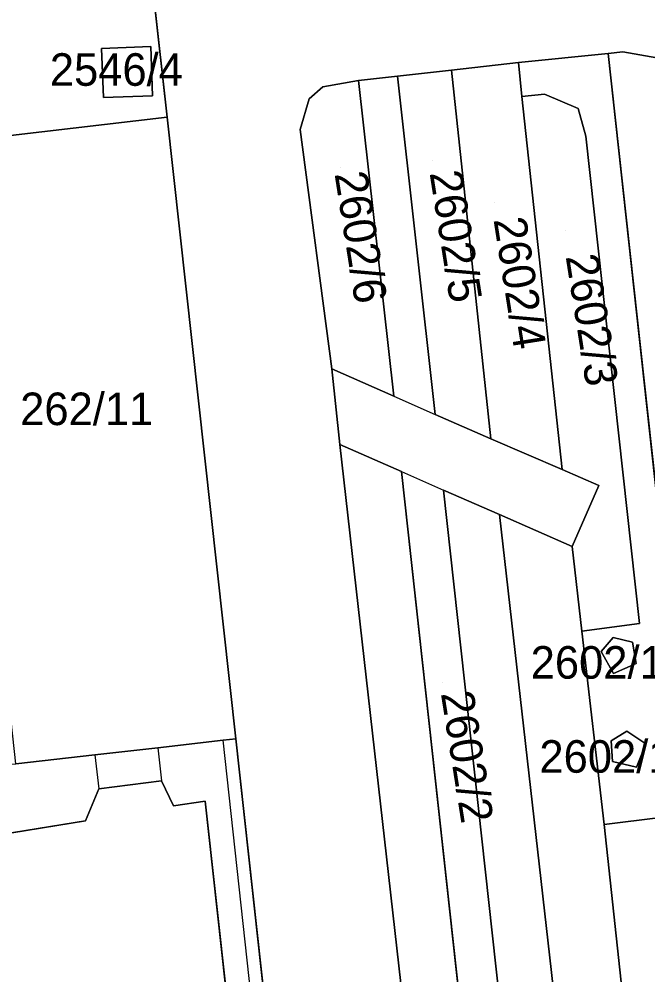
# Model space of a CAD drawing. Extents: x -263423 to -261326, y -1240067 to -1237864.
# Drawn here: x -263282.2 to -263243.6, y -1239299.5 to -1239240.7 of the extents above; entities that cross this region are included whole.
import ezdxf

# ---------------------------------------------------------------- set-up
doc = ezdxf.new("R2010")
doc.units = 0
for name, color, linetype in [('body_kn', 7, 'Continuous'), ('kladpar_druhypozemkov', 7, 'Continuous'), ('kladpar_hranice', 7, 'Continuous'), ('kladpar_parcelnecisla', 7, 'Continuous'), ('kladpar_plochy', 7, 'Continuous'), ('linie', 7, 'Continuous'), ('zappar_hrandruhpozemk', 7, 'Continuous')]:
    doc.layers.add(name, color=color, linetype=linetype)

msp = doc.modelspace()

# ---------------------------------------------------------------- linework, layer by layer
at = {"layer": 'body_kn'}
for p, q in [((-263277.15, -1239242.54), (-263277.15, -1239242.54)), ((-263274.12, -1239242.41), (-263274.12, -1239242.41)), ((-263274.12, -1239242.41), (-263274.12, -1239242.41)), ((-263246.01, -1239242.84), (-263246.01, -1239242.84)), ((-263246.01, -1239242.84), (-263246.01, -1239242.84)), ((-263245.1, -1239242.75), (-263245.1, -1239242.75)), ((-263251.52, -1239243.4), (-263251.52, -1239243.4)), ((-263258.95, -1239244.24), (-263258.95, -1239244.24)), ((-263258.95, -1239244.24), (-263258.95, -1239244.24)), ((-263255.64, -1239243.86), (-263255.64, -1239243.86)), ((-263255.64, -1239243.86), (-263255.64, -1239243.86)), ((-263263.54, -1239244.9), (-263263.54, -1239244.9)), ((-263263.54, -1239244.9), (-263263.54, -1239244.9)), ((-263261.36, -1239244.51), (-263261.36, -1239244.51)), ((-263261.36, -1239244.51), (-263261.36, -1239244.51)), ((-263274.01, -1239245.45), (-263274.01, -1239245.45)), ((-263251.31, -1239245.48), (-263251.31, -1239245.48)), ((-263251.31, -1239245.48), (-263251.31, -1239245.48)), ((-263249.91, -1239245.35), (-263249.91, -1239245.35)), ((-263277.03, -1239245.54), (-263277.03, -1239245.54)), ((-263264.39, -1239245.64), (-263264.39, -1239245.64)), ((-263247.85, -1239246.23), (-263247.85, -1239246.23)), ((-263273.11, -1239246.76), (-263273.11, -1239246.76)), ((-263273.11, -1239246.76), (-263273.11, -1239246.76)), ((-263264.94, -1239247.51), (-263264.94, -1239247.51)), ((-263247.38, -1239247.93), (-263247.38, -1239247.93)), ((-263262.98, -1239262.22), (-263262.98, -1239262.22)), ((-263259.18, -1239263.91), (-263259.18, -1239263.91)), ((-263259.18, -1239263.91), (-263259.18, -1239263.91)), ((-263256.64, -1239265.03), (-263256.64, -1239265.03)), ((-263253.21, -1239266.52), (-263253.21, -1239266.52)), ((-263262.49, -1239266.88), (-263262.49, -1239266.88)), ((-263262.49, -1239266.88), (-263262.49, -1239266.88)), ((-263248.84, -1239268.41), (-263248.84, -1239268.41)), ((-263258.71, -1239268.54), (-263258.71, -1239268.54)), ((-263258.71, -1239268.54), (-263258.71, -1239268.54)), ((-263246.58, -1239269.39), (-263246.58, -1239269.39)), ((-263256.12, -1239269.67), (-263256.12, -1239269.67)), ((-263256.12, -1239269.67), (-263256.12, -1239269.67)), ((-263252.68, -1239271.18), (-263252.68, -1239271.18)), ((-263252.68, -1239271.18), (-263252.68, -1239271.18)), ((-263248.21, -1239273.13), (-263248.21, -1239273.13)), ((-263247.62, -1239278.34), (-263247.62, -1239278.34)), ((-263244.09, -1239277.88), (-263244.09, -1239277.88)), ((-263245.7, -1239278.73), (-263245.7, -1239278.73)), ((-263244.51, -1239279.02), (-263244.51, -1239279.02)), ((-263246.43, -1239279.59), (-263246.43, -1239279.59)), ((-263246.43, -1239279.59), (-263246.43, -1239279.59)), ((-263244.29, -1239280.33), (-263244.29, -1239280.33)), ((-263245.68, -1239280.94), (-263245.68, -1239280.94)), ((-263244.85, -1239284.48), (-263244.85, -1239284.48)), ((-263244.85, -1239284.48), (-263244.85, -1239284.48)), ((-263269.66, -1239285.04), (-263269.66, -1239285.04)), ((-263268.9, -1239284.96), (-263268.9, -1239284.96)), ((-263268.9, -1239284.96), (-263268.9, -1239284.96)), ((-263245.83, -1239285.07), (-263245.83, -1239285.07)), ((-263243.69, -1239285.27), (-263243.69, -1239285.27)), ((-263277.56, -1239285.94), (-263277.56, -1239285.94)), ((-263277.56, -1239285.94), (-263277.56, -1239285.94)), ((-263273.68, -1239285.5), (-263273.68, -1239285.5)), ((-263273.68, -1239285.5), (-263273.68, -1239285.5)), ((-263245.74, -1239286.35), (-263245.74, -1239286.35)), ((-263244.27, -1239286.69), (-263244.27, -1239286.69)), ((-263273.45, -1239287.54), (-263273.45, -1239287.54)), ((-263277.32, -1239288.02), (-263277.32, -1239288.02)), ((-263270.77, -1239288.79), (-263270.77, -1239288.79)), ((-263272.72, -1239289.07), (-263272.72, -1239289.07)), ((-263278.12, -1239289.99), (-263278.12, -1239289.99)), ((-263246.26, -1239290.22), (-263246.26, -1239290.22)), ((-263246.26, -1239290.22), (-263246.26, -1239290.22))]:
    msp.add_line(p, q, dxfattribs=at)
at = {"layer": 'kladpar_druhypozemkov'}
for p, q in [((-263275.49, -1239243.11), (-263275.49, -1239243.11)), ((-263256.83, -1239249.43), (-263256.83, -1239249.43)), ((-263262.46, -1239249.88), (-263262.46, -1239249.88)), ((-263252.98, -1239252.03), (-263252.98, -1239252.03)), ((-263248.61, -1239253.73), (-263248.61, -1239253.73)), ((-263277.87, -1239263.71), (-263277.87, -1239263.71)), ((-263245.28, -1239279.6), (-263245.28, -1239279.6)), ((-263256.2, -1239281.52), (-263256.2, -1239281.52)), ((-263244.76, -1239285.53), (-263244.76, -1239285.53))]:
    msp.add_line(p, q, dxfattribs=at)
at = {"layer": 'kladpar_hranice'}
for points in [[(-263254.67, -1239339.14), (-263261.02, -1239340.38), (-263262.75, -1239340.68), (-263263.04, -1239338.07), (-263264.71, -1239322.89), (-263268.9, -1239284.96), (-263273.11, -1239246.76), (-263274.93, -1239230.45), (-263274.97, -1239230.07), (-263276.29, -1239218.08), (-263279.7, -1239187.24), (-263281.03, -1239175.14), (-263282.73, -1239159.77), (-263283.91, -1239149.05), (-263286.63, -1239124.36), (-263290.39, -1239090.28)], [(-263274.93, -1239230.45), (-263273.11, -1239246.76), (-263286.62, -1239248.34), (-263288.97, -1239248.62), (-263303.12, -1239250.27), (-263310.73, -1239251.16), (-263313.65, -1239251.5), (-263328.96, -1239253.29), (-263348.84, -1239255.61), (-263362.16, -1239257.16), (-263365.41, -1239257.54), (-263370.38, -1239258.12), (-263373.75, -1239258.51), (-263374.23, -1239258.57), (-263375.62, -1239242.29), (-263274.93, -1239230.45)], [(-263274.01, -1239245.45), (-263274.12, -1239242.41), (-263277.15, -1239242.54), (-263277.03, -1239245.54), (-263274.01, -1239245.45)], [(-263274.12, -1239242.41), (-263274.01, -1239245.45), (-263277.03, -1239245.54), (-263277.15, -1239242.54), (-263274.12, -1239242.41)], [(-263228.94, -1239359.01), (-263232.6, -1239324.94), (-263236.39, -1239289.06), (-263237.7, -1239277.07), (-263241.63, -1239244.14), (-263243.01, -1239243.11), (-263245.1, -1239242.75), (-263246.01, -1239242.84), (-263251.52, -1239243.4), (-263255.64, -1239243.86), (-263258.95, -1239244.24), (-263261.36, -1239244.51), (-263263.54, -1239244.9), (-263264.39, -1239245.64), (-263264.94, -1239247.51), (-263262.98, -1239262.22), (-263262.49, -1239266.88), (-263255.13, -1239332.03), (-263254.34, -1239339.08), (-263254.67, -1239339.14)], [(-263244.09, -1239277.88), (-263247.38, -1239247.93), (-263247.85, -1239246.23), (-263249.91, -1239245.35), (-263251.31, -1239245.48), (-263251.52, -1239243.4), (-263246.01, -1239242.84), (-263242.19, -1239277.63), (-263237.7, -1239277.07), (-263236.39, -1239289.06), (-263240.85, -1239289.58), (-263236.07, -1239332.28), (-263234.28, -1239332.3), (-263236.08, -1239335.51), (-263237.48, -1239337.31), (-263240.67, -1239340.05), (-263244.83, -1239341.82), (-263251.27, -1239343.22), (-263253.53, -1239342.05), (-263254.23, -1239340.09), (-263254.34, -1239339.08), (-263255.13, -1239332.03)], [(-263246.01, -1239242.84), (-263245.1, -1239242.75), (-263243.01, -1239243.11), (-263241.63, -1239244.14), (-263237.7, -1239277.07), (-263242.19, -1239277.63), (-263246.01, -1239242.84)], [(-263255.64, -1239243.86), (-263251.52, -1239243.4), (-263251.31, -1239245.48), (-263248.84, -1239268.41), (-263253.21, -1239266.52), (-263255.64, -1239243.86)], [(-263261.36, -1239244.51), (-263258.95, -1239244.24), (-263256.64, -1239265.03), (-263253.21, -1239266.52), (-263248.84, -1239268.41), (-263246.58, -1239269.39), (-263248.21, -1239273.13), (-263252.68, -1239271.18), (-263256.12, -1239269.67), (-263249.26, -1239332.09), (-263245.77, -1239332.15), (-263241.72, -1239332.2), (-263238.03, -1239332.26), (-263242.78, -1239289.8), (-263246.26, -1239290.22), (-263247.62, -1239278.34), (-263244.09, -1239277.88)], [(-263258.95, -1239244.24), (-263255.64, -1239243.86), (-263253.21, -1239266.52), (-263256.64, -1239265.03), (-263258.95, -1239244.24)], [(-263263.54, -1239244.9), (-263261.36, -1239244.51), (-263259.18, -1239263.91), (-263262.98, -1239262.22), (-263264.94, -1239247.51), (-263264.39, -1239245.64), (-263263.54, -1239244.9)], [(-263255.13, -1239332.03), (-263251.72, -1239332.06), (-263258.71, -1239268.54), (-263262.49, -1239266.88), (-263262.98, -1239262.22), (-263259.18, -1239263.91), (-263261.36, -1239244.51)], [(-263251.31, -1239245.48), (-263249.91, -1239245.35), (-263247.85, -1239246.23), (-263247.38, -1239247.93), (-263244.09, -1239277.88), (-263247.62, -1239278.34), (-263248.21, -1239273.13), (-263246.58, -1239269.39), (-263248.84, -1239268.41), (-263251.31, -1239245.48)], [(-263273.11, -1239246.76), (-263268.9, -1239284.96), (-263269.66, -1239285.04), (-263273.68, -1239285.5), (-263277.56, -1239285.94), (-263282.41, -1239286.49), (-263284.05, -1239271.61), (-263286.05, -1239271.83), (-263286.52, -1239267.71), (-263284.5, -1239267.49), (-263285.24, -1239260.81), (-263288.41, -1239261.13), (-263288.75, -1239258.17), (-263287.52, -1239258.04), (-263287.82, -1239255.1), (-263285.9, -1239254.89), (-263286.62, -1239248.34), (-263273.11, -1239246.76)], [(-263297.96, -1239322.25), (-263307.79, -1239270), (-263305.63, -1239266.34), (-263301.99, -1239288.62), (-263287.26, -1239286.89), (-263285.56, -1239286.75), (-263282.41, -1239286.49), (-263277.56, -1239285.94), (-263273.68, -1239285.5), (-263269.66, -1239285.04), (-263268.9, -1239284.96)], [(-263262.49, -1239266.88), (-263258.71, -1239268.54), (-263251.72, -1239332.06), (-263255.13, -1239332.03), (-263262.49, -1239266.88)], [(-263256.12, -1239269.67), (-263252.68, -1239271.18), (-263245.77, -1239332.15), (-263249.26, -1239332.09), (-263256.12, -1239269.67)], [(-263252.68, -1239271.18), (-263248.21, -1239273.13), (-263247.62, -1239278.34), (-263246.26, -1239290.22), (-263241.72, -1239332.2), (-263245.77, -1239332.15), (-263252.68, -1239271.18)], [(-263244.51, -1239279.02), (-263245.7, -1239278.73), (-263246.43, -1239279.59), (-263245.68, -1239280.94), (-263244.29, -1239280.33), (-263244.51, -1239279.02)], [(-263246.43, -1239279.59), (-263245.7, -1239278.73), (-263244.51, -1239279.02), (-263244.29, -1239280.33), (-263245.68, -1239280.94), (-263246.43, -1239279.59)], [(-263244.85, -1239284.48), (-263245.83, -1239285.07), (-263245.74, -1239286.35), (-263244.27, -1239286.69), (-263243.69, -1239285.27), (-263244.85, -1239284.48)], [(-263244.85, -1239284.48), (-263243.69, -1239285.27), (-263244.27, -1239286.69), (-263245.74, -1239286.35), (-263245.83, -1239285.07), (-263244.85, -1239284.48)], [(-263268.9, -1239284.96), (-263264.71, -1239322.89)], [(-263296.33, -1239321.92), (-263301.05, -1239293.74), (-263286.53, -1239291.37), (-263284.85, -1239291.09), (-263278.12, -1239289.99), (-263277.32, -1239288.02), (-263273.45, -1239287.54), (-263272.72, -1239289.07), (-263270.77, -1239288.79), (-263267.78, -1239315.94)], [(-263267.78, -1239315.94), (-263270.77, -1239288.79), (-263272.72, -1239289.07), (-263273.45, -1239287.54), (-263277.32, -1239288.02), (-263278.12, -1239289.99), (-263284.85, -1239291.09), (-263286.53, -1239291.37), (-263301.05, -1239293.74), (-263296.33, -1239321.92)], [(-263246.26, -1239290.22), (-263242.78, -1239289.8), (-263238.03, -1239332.26), (-263241.72, -1239332.2), (-263246.26, -1239290.22)]]:
    msp.add_lwpolyline(points, dxfattribs=at)
at = {"layer": 'kladpar_plochy'}
for p, q in [((-263274.93, -1239230.45), (-263273.11, -1239246.76)), ((-263273.11, -1239246.76), (-263274.93, -1239230.45)), ((-263274.12, -1239242.41), (-263277.15, -1239242.54)), ((-263277.15, -1239242.54), (-263277.03, -1239245.54)), ((-263274.01, -1239245.45), (-263274.12, -1239242.41)), ((-263251.52, -1239243.4), (-263246.01, -1239242.84)), ((-263246.01, -1239242.84), (-263251.52, -1239243.4)), ((-263245.1, -1239242.75), (-263246.01, -1239242.84)), ((-263246.01, -1239242.84), (-263242.19, -1239277.63)), ((-263243.01, -1239243.11), (-263245.1, -1239242.75)), ((-263251.52, -1239243.4), (-263255.64, -1239243.86)), ((-263251.31, -1239245.48), (-263251.52, -1239243.4)), ((-263261.36, -1239244.51), (-263258.95, -1239244.24)), ((-263258.95, -1239244.24), (-263261.36, -1239244.51)), ((-263255.64, -1239243.86), (-263258.95, -1239244.24)), ((-263258.95, -1239244.24), (-263256.64, -1239265.03)), ((-263263.54, -1239244.9), (-263264.39, -1239245.64)), ((-263261.36, -1239244.51), (-263263.54, -1239244.9)), ((-263259.18, -1239263.91), (-263261.36, -1239244.51)), ((-263277.03, -1239245.54), (-263274.01, -1239245.45)), ((-263249.91, -1239245.35), (-263251.31, -1239245.48)), ((-263247.85, -1239246.23), (-263249.91, -1239245.35)), ((-263264.39, -1239245.64), (-263264.94, -1239247.51)), ((-263247.38, -1239247.93), (-263247.85, -1239246.23)), ((-263273.11, -1239246.76), (-263286.62, -1239248.34)), ((-263268.9, -1239284.96), (-263273.11, -1239246.76)), ((-263264.94, -1239247.51), (-263262.98, -1239262.22)), ((-263244.09, -1239277.88), (-263247.38, -1239247.93)), ((-263262.49, -1239266.88), (-263262.98, -1239262.22)), ((-263262.98, -1239262.22), (-263259.18, -1239263.91)), ((-263262.98, -1239262.22), (-263262.49, -1239266.88)), ((-263256.64, -1239265.03), (-263253.21, -1239266.52)), ((-263253.21, -1239266.52), (-263248.84, -1239268.41)), ((-263258.71, -1239268.54), (-263262.49, -1239266.88)), ((-263262.49, -1239266.88), (-263255.13, -1239332.03)), ((-263248.84, -1239268.41), (-263246.58, -1239269.39)), ((-263251.72, -1239332.06), (-263258.71, -1239268.54)), ((-263246.58, -1239269.39), (-263248.21, -1239273.13)), ((-263252.68, -1239271.18), (-263256.12, -1239269.67)), ((-263256.12, -1239269.67), (-263249.26, -1239332.09)), ((-263248.21, -1239273.13), (-263252.68, -1239271.18)), ((-263247.62, -1239278.34), (-263244.09, -1239277.88)), ((-263246.26, -1239290.22), (-263247.62, -1239278.34)), ((-263245.7, -1239278.73), (-263246.43, -1239279.59)), ((-263244.51, -1239279.02), (-263245.7, -1239278.73)), ((-263244.29, -1239280.33), (-263244.51, -1239279.02)), ((-263246.43, -1239279.59), (-263245.68, -1239280.94)), ((-263245.68, -1239280.94), (-263244.29, -1239280.33)), ((-263244.85, -1239284.48), (-263245.83, -1239285.07)), ((-263243.69, -1239285.27), (-263244.85, -1239284.48)), ((-263264.71, -1239322.89), (-263268.9, -1239284.96)), ((-263245.83, -1239285.07), (-263245.74, -1239286.35)), ((-263244.27, -1239286.69), (-263243.69, -1239285.27)), ((-263245.74, -1239286.35), (-263244.27, -1239286.69)), ((-263277.32, -1239288.02), (-263273.45, -1239287.54)), ((-263273.45, -1239287.54), (-263272.72, -1239289.07)), ((-263278.12, -1239289.99), (-263277.32, -1239288.02)), ((-263272.72, -1239289.07), (-263270.77, -1239288.79)), ((-263270.77, -1239288.79), (-263267.78, -1239315.94)), ((-263284.85, -1239291.09), (-263278.12, -1239289.99)), ((-263242.78, -1239289.8), (-263246.26, -1239290.22))]:
    msp.add_line(p, q, dxfattribs=at)
for points in [[(-263274.12, -1239242.41), (-263274.01, -1239245.45), (-263277.03, -1239245.54), (-263277.15, -1239242.54)], [(-263246.01, -1239242.84), (-263245.1, -1239242.75), (-263243.01, -1239243.11), (-263241.63, -1239244.14), (-263237.7, -1239277.07), (-263242.19, -1239277.63)], [(-263255.64, -1239243.86), (-263251.52, -1239243.4), (-263251.31, -1239245.48), (-263248.84, -1239268.41), (-263253.21, -1239266.52)], [(-263258.95, -1239244.24), (-263255.64, -1239243.86), (-263253.21, -1239266.52), (-263256.64, -1239265.03)], [(-263263.54, -1239244.9), (-263261.36, -1239244.51), (-263259.18, -1239263.91), (-263262.98, -1239262.22), (-263264.94, -1239247.51), (-263264.39, -1239245.64)], [(-263251.31, -1239245.48), (-263249.91, -1239245.35), (-263247.85, -1239246.23), (-263247.38, -1239247.93), (-263244.09, -1239277.88), (-263247.62, -1239278.34), (-263248.21, -1239273.13), (-263246.58, -1239269.39), (-263248.84, -1239268.41)], [(-263273.11, -1239246.76), (-263268.9, -1239284.96), (-263269.66, -1239285.04), (-263273.68, -1239285.5), (-263277.56, -1239285.94), (-263282.41, -1239286.49), (-263284.05, -1239271.61), (-263286.05, -1239271.83), (-263286.52, -1239267.71), (-263284.5, -1239267.49), (-263285.24, -1239260.81), (-263288.41, -1239261.13), (-263288.75, -1239258.17), (-263287.52, -1239258.04), (-263287.82, -1239255.1), (-263285.9, -1239254.89), (-263286.62, -1239248.34)], [(-263262.49, -1239266.88), (-263258.71, -1239268.54), (-263251.72, -1239332.06), (-263255.13, -1239332.03)], [(-263256.12, -1239269.67), (-263252.68, -1239271.18), (-263245.77, -1239332.15), (-263249.26, -1239332.09)], [(-263252.68, -1239271.18), (-263248.21, -1239273.13), (-263247.62, -1239278.34), (-263246.26, -1239290.22), (-263241.72, -1239332.2), (-263245.77, -1239332.15)], [(-263246.43, -1239279.59), (-263245.7, -1239278.73), (-263244.51, -1239279.02), (-263244.29, -1239280.33), (-263245.68, -1239280.94)], [(-263244.85, -1239284.48), (-263243.69, -1239285.27), (-263244.27, -1239286.69), (-263245.74, -1239286.35), (-263245.83, -1239285.07)], [(-263246.26, -1239290.22), (-263242.78, -1239289.8), (-263238.03, -1239332.26), (-263241.72, -1239332.2)]]:
    msp.add_lwpolyline(points, close=True, dxfattribs=at)
for points in [[(-263297.96, -1239322.25), (-263307.79, -1239270), (-263305.63, -1239266.34), (-263301.99, -1239288.62), (-263287.26, -1239286.89), (-263285.56, -1239286.75), (-263282.41, -1239286.49), (-263277.56, -1239285.94), (-263273.68, -1239285.5), (-263269.66, -1239285.04), (-263268.9, -1239284.96), (-263264.71, -1239322.89)], [(-263267.78, -1239315.94), (-263270.77, -1239288.79), (-263272.72, -1239289.07), (-263273.45, -1239287.54), (-263277.32, -1239288.02), (-263278.12, -1239289.99), (-263284.85, -1239291.09), (-263286.53, -1239291.37), (-263301.05, -1239293.74), (-263296.33, -1239321.92)]]:
    msp.add_lwpolyline(points, dxfattribs=at)
at = {"layer": 'linie'}
msp.add_lwpolyline([(-263422.67, -1239368.54), (-263341.02, -1239352.96), (-263336.01, -1239352.01), (-263334.98, -1239351.81), (-263328.56, -1239350.6), (-263292.96, -1239343.85), (-263292.78, -1239343.45), (-263277.97, -1239340.58), (-263277.85, -1239340.95), (-263263.04, -1239338.07), (-263264.71, -1239322.89), (-263268.9, -1239284.96), (-263273.11, -1239246.76), (-263274.93, -1239230.45), (-263274.97, -1239230.07), (-263276.29, -1239218.08), (-263279.7, -1239187.24), (-263281.03, -1239175.14), (-263282.73, -1239159.77), (-263283.91, -1239149.05), (-263286.63, -1239124.36), (-263290.39, -1239090.28)], dxfattribs=at)
at = {"layer": 'zappar_hrandruhpozemk'}
for p, q in [((-263259.18, -1239263.91), (-263256.64, -1239265.03)), ((-263258.71, -1239268.54), (-263256.12, -1239269.67)), ((-263265.51, -1239323.01), (-263269.66, -1239285.04)), ((-263277.56, -1239285.94), (-263277.32, -1239288.02)), ((-263273.68, -1239285.5), (-263273.45, -1239287.54))]:
    msp.add_line(p, q, dxfattribs=at)

# ---------------------------------------------------------------- texts
at = {"layer": 'kladpar_parcelnecisla'}
for s, p in [('2546/4', (-263280.322, -1239244.83)), ('262/11', (-263282.144, -1239265.68)), ('2602/13', (-263250.769, -1239281.26)), ('2602/12', (-263250.233, -1239287.04))]:
    msp.add_text(s, height=2, dxfattribs=at).set_placement(p)
for s, p in [('2602/6', (-263262.828, -1239250.234)), ('2602/5', (-263256.987, -1239250.179)), ('2602/4', (-263253.058, -1239253.044)), ('2602/3', (-263248.624, -1239255.313)), ('2602/2', (-263256.292, -1239282.158))]:
    msp.add_text(s, height=2, rotation=279, dxfattribs=at).set_placement(p)

doc.saveas('drawing.dxf')
